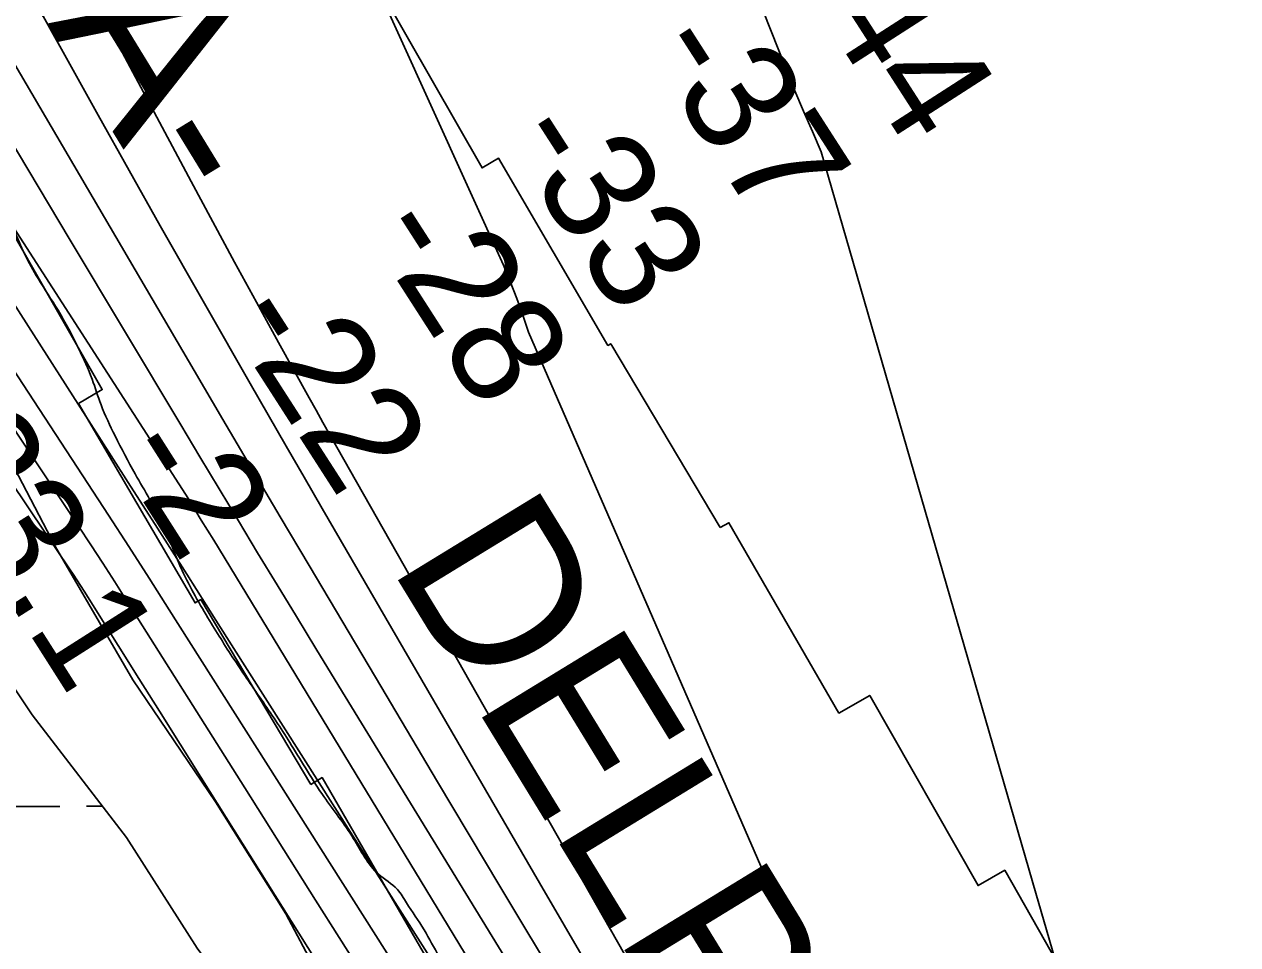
# Model space of a CAD drawing. Extents: x 3355724 to 3393621, y 594744 to 620174.
# Drawn here: x 3382749 to 3383477, y 606434 to 606986 of the extents above; entities that cross this region are included whole.
import ezdxf

# ---------------------------------------------------------------- set-up
doc = ezdxf.new("R2010")
doc.units = 0
for name, color, linetype in [('V-RIVR-EDGE', 7, 'Continuous'), ('V-RIVR-RANG', 7, 'Continuous'), ('V-RRAP-RVMT', 7, 'Continuous'), ('V-RRAP-RVMT-IDEN', 7, 'Continuous'), ('V-SITE-VEGE', 7, 'Continuous'), ('V-TOPO-DPTH', 7, 'Continuous'), ('V-TOPO-MINR', 7, 'Continuous'), ('V-TOPO-WATR', 7, 'Continuous'), ('V-WETL-SWMP', 7, 'Continuous')]:
    doc.layers.add(name, color=color, linetype=linetype)

msp = doc.modelspace()

# ---------------------------------------------------------------- linework, layer by layer
at = {"layer": 'V-RIVR-EDGE'}
msp.add_spline([(3382685.21, 606951.82), (3382699.41, 606928.39), (3382711.81, 606916.3), (3382716.9, 606906.05), (3382724.91, 606891.77), (3382727.45, 606882.99), (3382735.47, 606874.56), (3382743.12, 606862.48), (3382749.66, 606847.84), (3382757.66, 606833.2), (3382769.68, 606814.16), (3382782.05, 606791.1), (3382790.05, 606772.81), (3382795.49, 606757.44), (3382803.86, 606738.78), (3382815.86, 606716.08), (3382832.97, 606684.6), (3382843.14, 606660.09), (3382859.52, 606629.71), (3382875.17, 606604.81), (3382892.66, 606579.18), (3382909.77, 606553.18), (3382929.07, 606522.43), (3382946.92, 606497.16), (3382961.85, 606475.92), (3382973.16, 606466.75), (3382978.63, 606458.7), (3382989.19, 606442.59), (3382998.29, 606426.48), (3383008.12, 606410.74), (3383014.67, 606399.39), (3383025.61, 606390.23), (3383035.45, 606378.87), (3383042.38, 606369.71), (3383049.66, 606356.54), (3383077.35, 606319.55), (3383102.48, 606284.03), (3383117.05, 606263.15), (3383116.67, 606258.04), (3383121.77, 606250.71), (3383131.61, 606238.99), (3383143.64, 606222.15), (3383154.19, 606202.75), (3383171.3, 606174.92), (3383191.32, 606140.51), (3383212.06, 606099.52), (3383234.24, 606053.04), (3383253.52, 606014.97), (3383268.81, 605988.25), (3383282.64, 605965.55), (3383296.11, 605942.49), (3383311.03, 605917.6), (3383331.43, 605885.38), (3383347.45, 605861.21), (3383359.46, 605839.98), (3383382.76, 605801.54), (3383403.87, 605764.93), (3383419.51, 605733.82), (3383436.64, 605710.75), (3383464.33, 605675.59), (3383488.38, 605644.46), (3383503.69, 605625.05), (3383518.63, 605606.37), (3383529.55, 605590.26), (3383543.77, 605575.6), (3383545.23, 605570.84), (3383546.67, 605564.62), (3383550.31, 605557.3), (3383561.99, 605549.6), (3383575.12, 605539.33), (3383595.9, 605513.69), (3383606.83, 605500.87), (3383607.91, 605493.92), (3383610.43, 605479.66), (3383611.87, 605471.25), (3383616.97, 605461), (3383626.05, 605438.68), (3383628.92, 605416.37), (3383634.35, 605396.99), (3383636.16, 605387.48), (3383637.95, 605374.31), (3383643.05, 605364.07), (3383654.34, 605347.59), (3383664.16, 605328.56), (3383678.7, 605295.99), (3383684.48, 605268.55), (3383701.54, 605220.26), (3383711.72, 605194.65), (3383714.97, 605180.02), (3383724.03, 605149.29), (3383729.84, 605134.29), (3383736.02, 605118.55), (3383753.85, 605084.88), (3383770.61, 605064.73), (3383787.39, 605048.97), (3383790.65, 605036.53), (3383801.19, 605013.11), (3383814.64, 604980.55), (3383827.35, 604948.71), (3383833.53, 604932.98), (3383843.72, 604917.23), (3383863.03, 604890.5), (3383884.52, 604857.18), (3383935.15, 604783.58), (3383963.9, 604731.6), (3383993.72, 604668.66), (3384000.98, 604651.46), (3384017.36, 604619.61), (3384032.99, 604587.04), (3384044.65, 604571.29), (3384055.58, 604554.09), (3384071.58, 604521.15), (3384078.47, 604500.29), (3384081.72, 604484.57), (3384087.91, 604472.12), (3384096.65, 604460.77), (3384103.21, 604452.35), (3384105.38, 604442.47), (3384107.19, 604435.89), (3384108.65, 604434.42), (3384114.86, 604433.67), (3384119.61, 604430.74), (3384126.53, 604421.95), (3384146.92, 604390.46), (3384166.94, 604355.68), (3384183.33, 604328.23), (3384207.01, 604298.92), (3384223.4, 604274.03), (3384250.33, 604225.34), (3384273.98, 604179.96), (3384293.99, 604141.52), (3384308.54, 604112.61), (3384320.91, 604089.55), (3384332.21, 604075.63), (3384335.85, 604069.04), (3384345.31, 604053.3), (3384348.96, 604047.81), (3384362.08, 604034.98), (3384372.29, 604022.89), (3384383.95, 604005.68), (3384390.13, 603992.87), (3384406.16, 603972.36), (3384417.09, 603955.15), (3384430.56, 603933.92), (3384440.75, 603916.71), (3384450.2, 603895.85), (3384454.18, 603879.03), (3384458.53, 603863.66), (3384464.33, 603844.64), (3384471.6, 603825.25), (3384474.86, 603815.01), (3384473.74, 603806.6), (3384477.73, 603791.24), (3384479.17, 603782.1), (3384477.68, 603771.13), (3384476.19, 603762), (3384476.16, 603748.84), (3384481.96, 603727.62), (3384486.67, 603712.26), (3384487.01, 603701.29), (3384486.95, 603678.63), (3384496.34, 603629.99), (3384507.57, 603590.84), (3384519.55, 603555.72), (3384533.36, 603523.52), (3384552.63, 603483.63), (3384569.02, 603455.8), (3384585.77, 603432.73), (3384604.35, 603404.54), (3384620.73, 603379.64), (3384633.81, 603347.08), (3384649.05, 603299.88), (3384654.82, 603268.07), (3384673.29, 603196.37), (3384684.48, 603140.78), (3384695.35, 603099.81), (3384709.16, 603067.61), (3384721.89, 603042.36), (3384733.52, 603015.64), (3384746.6, 602984.9), (3384754.96, 602962.22), (3384756.77, 602956), (3384760.42, 602955.99), (3384764.43, 602951.23), (3384767.66, 602926.73), (3384780.31, 602867.11), (3384791.19, 602833.82), (3384810.8, 602780.4), (3384832.95, 602721.86), (3384845.31, 602691.49), (3384855.14, 602674.65), (3384859.48, 602657.82), (3384867.48, 602641.72), (3384876.95, 602624.52), (3384884.56, 602600.74), (3384894, 602572.2), (3384900.51, 602546.96), (3384906.68, 602528.3), (3384922.67, 602491.34), (3384928.84, 602472.32), (3384931.72, 602454.03), (3384931.31, 602436.86), (3384923.24, 602425.18), (3384917.01, 602416.05), (3384910.77, 602406.93), (3384908.17, 602392.32), (3384903.03, 602383.19), (3384897.53, 602375.89), (3384886.53, 602362.03), (3384870.35, 602324.05), (3384866.3, 602310.9), (3384859.67, 602289.35), (3384857.45, 602280.22), (3384853.41, 602271.82), (3384850.08, 602256.47), (3384849.29, 602231.99), (3384850.71, 602216.63), (3384853.24, 602202.37), (3384853.6, 602202.37), (3384862.01, 602201.25), (3384874.06, 602196.47), (3384877.35, 602195.36), (3384877.34, 602192.44), (3384871.47, 602184.04), (3384871.09, 602180.39), (3384872.91, 602176.73), (3384876.19, 602170.87), (3384874.71, 602165.03), (3384869.57, 602153.71), (3384865.53, 602149.33), (3384862.96, 602143.12), (3384862.95, 602137.64), (3384862.94, 602133.25), (3384868.04, 602129.59), (3384875.7, 602122.99), (3384878.97, 602114.94), (3384881.88, 602107.25), (3384886.98, 602100.66), (3384894.28, 602096.99), (3384896.47, 602092.23), (3384897.16, 602079.43), (3384899.7, 602068.09), (3384904.78, 602054.92), (3384914.25, 602039.55), (3384933.2, 602016.83), (3384944.85, 601998.16), (3384955.39, 601973.28), (3384961.88, 601937.81), (3384969.47, 601901.96), (3384976.33, 601868.68), (3384986.49, 601837.58), (3384990.84, 601821.49), (3384996.23, 601784.56), (3385007.4, 601717.27), (3385010.62, 601690.57), (3385019.64, 601642.3), (3385024.34, 601622.91), (3385033.39, 601587.07), (3385047.89, 601537.32), (3385059.82, 601482.82), (3385064.15, 601458.68), (3385063.72, 601433.83), (3385064.77, 601415.91), (3385066.9, 601389.22), (3385067.94, 601365.09), (3385069.01, 601353.39), (3385072.63, 601339.86), (3385083.54, 601316.8), (3385087.91, 601310.58), (3385095.57, 601305.08), (3385098.12, 601299.59), (3385101.76, 601293.73), (3385102.48, 601288.97), (3385102.47, 601285.68), (3385105.76, 601284.58), (3385109.77, 601282.38), (3385109.77, 601280.91), (3385112.69, 601280.54), (3385119.64, 601280.52), (3385121.82, 601278.33), (3385122.16, 601265.16), (3385118.12, 601257.13), (3385117.74, 601251.29), (3385118.07, 601238.12), (3385119.82, 601205.59), (3385117.98, 601200.84), (3385117.59, 601193.89), (3385120.87, 601189.13), (3385123.07, 601189.13), (3385128.55, 601189.11), (3385132.2, 601189.11), (3385142.79, 601181.77), (3385148.98, 601172.98), (3385150.77, 601159.45), (3385150.36, 601141.54), (3385148.53, 601137.52), (3385144.86, 601132.78), (3385144.11, 601125.84), (3385146.29, 601119.98), (3385150.3, 601115.59), (3385159.79, 601111.18), (3385160.15, 601107.15), (3385154.66, 601103.88), (3385152.82, 601099.13), (3385152.8, 601092.92), (3385153.51, 601084.87), (3385156.79, 601080.11), (3385159.35, 601079.37), (3385173.25, 601082.26), (3385173.24, 601080.8), (3385172.83, 601061.43), (3385176.06, 601037.66), (3385178.96, 601025.59), (3385186.95, 601006.93), (3385193.5, 600994.85), (3385202.97, 600979.84), (3385216.45, 600962.26), (3385223.73, 600947.98), (3385225.88, 600931.16), (3385225.81, 600905.57), (3385225.42, 600892.05), (3385233.05, 600875.58), (3385237.39, 600855.47), (3385241.34, 600826.58), (3385242.36, 600796.6), (3385245.51, 600741.39), (3385245.8, 600708.86), (3385249.65, 600639.4), (3385250.27, 600596.62), (3385259.56, 600509.6), (3385266.36, 600451.1), (3385277.49, 600369.19), (3385281.77, 600323.48), (3385282.73, 600271.57), (3385283.38, 600237.21), (3385284.31, 600195.07)], degree=3, dxfattribs=at)
at = {"layer": 'V-RRAP-RVMT'}
for points in [[(3382921.18, 606529.74), (3382855.22, 606640.6), (3382851.84, 606638.65), (3382782, 606758.26), (3382796.2, 606766.61), (3382736.61, 606871.02), (3382731.73, 606868.22), (3382665.14, 606981.5), (3382661.44, 606979.36), (3382596.17, 607092.55)], [(3382964.11, 607004.56), (3383023.93, 606899.55), (3383033.9, 606905.33), (3383099.46, 606793.04), (3383101.19, 606794.05), (3383166.7, 606683.77)], [(3383166.7, 606683.77), (3383172.06, 606686.74), (3383237.97, 606572.54), (3383256.46, 606583.17), (3383321.49, 606469.06), (3383337.49, 606478.25), (3383401.52, 606365.55), (3383420.3, 606376.36), (3383485.91, 606261.69), (3383507.82, 606274.07), (3383576.23, 606153), (3383574.83, 606152.2), (3383634.67, 606048.84), (3383636.5, 606049.84), (3383700.12, 605935.34), (3383703.24, 605937.12), (3383768.4, 605823.03)], [(3383338.08, 605867.4), (3383269.88, 605985.18), (3383273.43, 605987.15), (3383236.81, 606051.1), (3383207.29, 606104.28), (3383212.36, 606107.12), (3383152.22, 606212.04), (3383146.58, 606208.84), (3383083.04, 606320.59), (3383071.87, 606314.25), (3383007.19, 606427.6), (3382993.92, 606420.04), (3382928.06, 606533.82), (3382921.18, 606529.74)]]:
    msp.add_lwpolyline(points, dxfattribs=at)
at = {"layer": 'V-SITE-VEGE'}
msp.add_lwpolyline([(3382594.76, 606994.65), (3382620.06, 606949.2), (3382654.24, 606892.17), (3382698.76, 606808.6), (3382728.31, 606748.29), (3382768.15, 606672.23), (3382814.52, 606592.47), (3382864.11, 606519.24), (3382906.24, 606452.02), (3382939.05, 606390.33), (3382979.76, 606328.68), (3383035.85, 606257.8), (3383075.11, 606208.7), (3383108.82, 606153.06), (3383143.93, 606096.5), (3383195.47, 606004.22), (3383235.73, 605936.98), (3383283.51, 605853.52)], dxfattribs=at)
at = {"layer": 'V-TOPO-DPTH'}
for points in [[(3384079.45, 604846.11), (3383807.5, 605373.31), (3383796.18, 605395.11), (3383784.79, 605416.87), (3383773.27, 605438.57), (3383761.68, 605460.23), (3383750.02, 605481.85), (3383738.35, 605503.46), (3383726.66, 605525.06), (3383714.95, 605546.66), (3383469.39, 606097.38), (3383461.15, 606122.33), (3383453.08, 606147.33), (3383445.12, 606172.37), (3383416.36, 606263.92), (3383408.56, 606288.92), (3383385.6, 606364.05), (3383370.71, 606414.26), (3383356.16, 606464.57), (3383227.36, 606909.1), (3383222.1, 606921.34), (3383216.81, 606933.57), (3383211.47, 606945.77), (3382982.02, 607524.61)], [(3384079.45, 604846.11), (3383807.5, 605373.31), (3383796.18, 605395.11), (3383784.79, 605416.87), (3383773.27, 605438.57), (3383761.68, 605460.23), (3383750.02, 605481.85), (3383738.35, 605503.46), (3383726.66, 605525.06), (3383714.95, 605546.66), (3383469.39, 606097.38), (3383461.15, 606122.33), (3383453.08, 606147.33), (3383445.12, 606172.37), (3383416.36, 606263.92), (3383408.56, 606288.92), (3383385.6, 606364.05), (3383370.71, 606414.26), (3383356.16, 606464.57), (3383227.36, 606909.1), (3383222.1, 606921.34), (3383216.81, 606933.57), (3383211.47, 606945.77), (3382982.02, 607524.61)], [(3382760.56, 607449.9), (3383036.9, 606841.29), (3383040.9, 606831.32), (3383044.76, 606821.3), (3383048.4, 606811.2), (3383051.91, 606801.04), (3383343.84, 606129.55), (3383359.53, 606098.32), (3383375.47, 606067.22), (3383391.77, 606036.3), (3383408.31, 606005.52), (3383425.8, 605973.44), (3383451.38, 605926.78), (3383477.1, 605880.2)], [(3382760.56, 607449.9), (3383036.9, 606841.29), (3383040.9, 606831.32), (3383044.76, 606821.3), (3383048.4, 606811.2), (3383051.91, 606801.04), (3383343.84, 606129.55), (3383359.53, 606098.32), (3383375.47, 606067.22), (3383391.77, 606036.3), (3383408.31, 606005.52), (3383425.8, 605973.44), (3383451.38, 605926.78), (3383477.1, 605880.2)], [(3382608, 607343.83), (3382849.42, 606891.41), (3382862.41, 606867.21), (3382875.47, 606843.05), (3382888.65, 606818.95), (3382901.9, 606794.9), (3382920.31, 606761.66), (3382924.42, 606754.26), (3382928.55, 606746.87), (3382932.7, 606739.49), (3382936.86, 606732.13), (3383201.16, 606266.22), (3383222.8, 606228.25), (3383244.54, 606190.35), (3383266.45, 606152.53), (3383288.45, 606114.78), (3383322.36, 606056.88), (3383327.5, 606048.12), (3383332.64, 606039.37), (3383337.8, 606030.63), (3383342.97, 606021.89), (3383527.01, 605711.24)], [(3383527.01, 605711.24), (3383342.97, 606021.89), (3383337.8, 606030.63), (3383332.64, 606039.37), (3383327.5, 606048.12), (3383322.36, 606056.88), (3383288.45, 606114.78), (3383266.45, 606152.53), (3383244.54, 606190.35), (3383222.8, 606228.25), (3383201.16, 606266.22), (3382936.86, 606732.13), (3382932.7, 606739.49), (3382928.55, 606746.87), (3382924.42, 606754.26), (3382920.31, 606761.66), (3382901.9, 606794.9), (3382888.65, 606818.95), (3382875.47, 606843.05), (3382862.41, 606867.21), (3382849.42, 606891.41), (3382608, 607343.83)], [(3383345.48, 605835.71), (3383313.12, 605885.91), (3383259.07, 605968.99), (3383253.54, 605977.53), (3383248.02, 605986.07), (3383242.54, 605994.63), (3383237.07, 606003.21), (3383179.7, 606093.48), (3383145.56, 606147.2), (3383111.43, 606200.93), (3383077.32, 606254.66), (3383043.21, 606308.4), (3382836.37, 606634.44), (3382824.26, 606653.43), (3382812.11, 606672.39), (3382799.88, 606691.3), (3382787.6, 606710.18), (3382444.68, 607235.07)], [(3383482.69, 605724.49), (3383327.71, 605982.01), (3383315.87, 606001.68), (3383304.03, 606021.35), (3383292.18, 606041.01), (3383280.34, 606060.67), (3383109.78, 606343.66), (3383072.2, 606406.16), (3383034.7, 606468.7), (3382997.33, 606531.31), (3382960.04, 606593.98), (3382920.24, 606661.01), (3382902.94, 606690.21), (3382885.67, 606719.44), (3382868.45, 606748.69), (3382851.26, 606777.96), (3382661.15, 607102.41)], [(3383482.69, 605724.49), (3383327.71, 605982.01), (3383315.87, 606001.68), (3383304.03, 606021.35), (3383292.18, 606041.01), (3383280.34, 606060.67), (3383109.78, 606343.66), (3383072.2, 606406.16), (3383034.7, 606468.7), (3382997.33, 606531.31), (3382960.04, 606593.98), (3382920.24, 606661.01), (3382902.94, 606690.21), (3382885.67, 606719.44), (3382868.45, 606748.69), (3382851.26, 606777.96), (3382661.15, 607102.41)], [(3382650.27, 607013.11), (3382727.44, 606887.76), (3382847.88, 606701), (3382855.51, 606688.21), (3382863.14, 606676.28), (3383092.09, 606299.39), (3383269.34, 606018.83), (3383277.83, 606008.59), (3383285.47, 605996.66), (3383549.16, 605554.97), (3383609.37, 605455.21), (3383617.84, 605438.16), (3383628.86, 605418.55), (3383640.72, 605395.53), (3383778.01, 605138.06), (3383960.19, 604781.72)], [(3382650.27, 607013.11), (3382727.44, 606887.76), (3382847.88, 606701), (3382855.51, 606688.21), (3382863.14, 606676.28), (3383092.09, 606299.39), (3383269.34, 606018.83), (3383277.83, 606008.59), (3383285.47, 605996.66), (3383549.16, 605554.97), (3383609.37, 605455.21), (3383617.84, 605438.16), (3383628.86, 605418.55), (3383640.72, 605395.53), (3383778.01, 605138.06), (3383960.19, 604781.72)]]:
    msp.add_lwpolyline(points, dxfattribs=at)
at = {"layer": 'V-TOPO-MINR'}
for points in [[(3384079.45, 604846.11), (3383807.5, 605373.31), (3383796.18, 605395.11), (3383784.79, 605416.87), (3383773.27, 605438.57), (3383761.68, 605460.23), (3383750.02, 605481.85), (3383738.35, 605503.46), (3383726.66, 605525.06), (3383714.95, 605546.66), (3383469.39, 606097.38), (3383461.15, 606122.33), (3383453.08, 606147.33), (3383445.12, 606172.37), (3383416.36, 606263.92), (3383408.56, 606288.92), (3383385.6, 606364.05), (3383370.71, 606414.26), (3383356.16, 606464.57), (3383227.36, 606909.1), (3383222.1, 606921.34), (3383216.81, 606933.57), (3383211.47, 606945.77), (3382982.02, 607524.61)], [(3382760.56, 607449.9), (3383036.9, 606841.29), (3383040.9, 606831.32), (3383044.76, 606821.3), (3383048.4, 606811.2), (3383051.91, 606801.04), (3383343.84, 606129.55), (3383359.53, 606098.32), (3383375.47, 606067.22), (3383391.77, 606036.3), (3383408.31, 606005.52), (3383425.8, 605973.44), (3383451.38, 605926.78), (3383477.1, 605880.2)], [(3382608, 607343.83), (3382849.42, 606891.41), (3382862.41, 606867.21), (3382875.47, 606843.05), (3382888.65, 606818.95), (3382901.9, 606794.9), (3382920.31, 606761.66), (3382924.42, 606754.26), (3382928.55, 606746.87), (3382932.7, 606739.49), (3382936.86, 606732.13), (3383201.16, 606266.22), (3383222.8, 606228.25), (3383244.54, 606190.35), (3383266.45, 606152.53), (3383288.45, 606114.78), (3383322.36, 606056.88), (3383327.5, 606048.12), (3383332.64, 606039.37), (3383337.8, 606030.63), (3383342.97, 606021.89), (3383527.01, 605711.24)], [(3382444.68, 607235.07), (3382787.6, 606710.18), (3382799.88, 606691.3), (3382812.11, 606672.39), (3382824.26, 606653.43), (3382836.37, 606634.44), (3383043.21, 606308.4), (3383077.32, 606254.66), (3383111.43, 606200.93), (3383145.56, 606147.2), (3383179.7, 606093.48), (3383237.07, 606003.21), (3383242.54, 605994.63), (3383248.02, 605986.07), (3383253.54, 605977.53), (3383259.07, 605968.99), (3383313.12, 605885.91), (3383345.48, 605835.71)], [(3382428.44, 607160.35), (3382696.98, 606775.82), (3382711.17, 606755.39), (3382725.28, 606734.91), (3382739.29, 606714.36), (3382753.23, 606693.76), (3382776.55, 606659.11), (3382778.76, 606655.79), (3382780.95, 606652.46), (3382783.11, 606649.11), (3382785.24, 606645.74), (3382805.76, 606613.05), (3382818.13, 606593.33), (3382830.51, 606573.61), (3382842.89, 606553.89), (3382855.27, 606534.17), (3383180.54, 606016.17), (3383197.02, 605990.25), (3383213.67, 605964.45), (3383230.61, 605938.83), (3383247.73, 605913.33), (3383523.11, 605507.9)], [(3382661.15, 607102.41), (3382851.26, 606777.96), (3382868.45, 606748.69), (3382885.67, 606719.44), (3382902.94, 606690.21), (3382920.24, 606661.01), (3382960.04, 606593.98), (3382997.33, 606531.31), (3383034.7, 606468.7), (3383072.2, 606406.16), (3383109.78, 606343.66), (3383280.34, 606060.67), (3383292.18, 606041.01), (3383304.03, 606021.35), (3383315.87, 606001.68), (3383327.71, 605982.01), (3383482.69, 605724.49)], [(3382553.79, 607025.78), (3382598.2, 606960.21), (3382642.34, 606894.46), (3382686.29, 606828.58), (3382781.95, 606684.56), (3382789.25, 606673.49), (3382796.49, 606662.4), (3382803.65, 606651.25), (3382810.76, 606640.07), (3382881.61, 606527.76), (3382924.12, 606460.4), (3382966.63, 606393.05), (3383009.15, 606325.7), (3383051.68, 606258.36), (3383208.76, 606009.66), (3383219.74, 605992.42), (3383230.8, 605975.23), (3383241.99, 605958.12), (3383253.26, 605941.07), (3383404.41, 605714.08)], [(3382625.04, 607004.71), (3382664.12, 606942.17), (3382703.59, 606879.87), (3382794.11, 606738.45), (3382811.71, 606710.92), (3382829.29, 606683.38), (3382846.84, 606655.82), (3382864.37, 606628.25), (3383261.61, 606002.88), (3383262.24, 606001.9), (3383264.87, 605997.67), (3383266.2, 605995.53), (3383266.41, 605995.18), (3383266.63, 605994.82), (3383585.72, 605466.92), (3383594.45, 605452.26), (3383603.03, 605437.51), (3383611.41, 605422.65), (3383619.64, 605407.7), (3383681.98, 605292.68), (3383720.93, 605219.98), (3383759.4, 605147.03), (3383797.15, 605073.71), (3383834.44, 605000.14)], [(3382690.45, 607000.81), (3382733.41, 606929), (3382776.36, 606857.19), (3382843.21, 606745.4), (3382854.71, 606726.2), (3382866.24, 606707.01), (3382877.8, 606687.84), (3382889.38, 606668.68), (3382900.98, 606649.54), (3382912.61, 606630.41), (3382924.27, 606611.3), (3382935.94, 606592.2), (3383274.94, 606038.59), (3383282.79, 606025.76), (3383290.64, 606012.91), (3383298.48, 606000.06), (3383306.31, 605987.21), (3383371.18, 605880.6)], [(3382756.67, 606997.69), (3382793.63, 606931.18), (3382830.99, 606864.9), (3382884.92, 606770.24), (3382895.65, 606751.47), (3382906.41, 606732.7), (3382917.21, 606713.97), (3382928.05, 606695.25), (3383058.46, 606470.62), (3383101.35, 606396.99), (3383144.37, 606323.44), (3383187.61, 606250.02), (3383230.99, 606176.68), (3383298.74, 606062.49), (3383308.35, 606046.3), (3383317.96, 606030.12), (3383327.58, 606013.94), (3383337.2, 605997.77), (3383596.77, 605561.6)]]:
    msp.add_lwpolyline(points, dxfattribs=at)
at = {"layer": 'V-TOPO-WATR'}
msp.add_lwpolyline([(3383960.19, 604781.72), (3383778.01, 605138.06), (3383640.72, 605395.53), (3383628.86, 605418.55), (3383617.84, 605438.16), (3383609.37, 605455.21), (3383549.16, 605554.97), (3383285.47, 605996.66), (3383277.83, 606008.59), (3383269.34, 606018.83), (3383092.09, 606299.39), (3382863.14, 606676.28), (3382855.51, 606688.21), (3382847.88, 606701), (3382727.44, 606887.76), (3382650.27, 607013.11)], dxfattribs=at)
at = {"layer": 'V-WETL-SWMP'}
for p, q in [((3382738.72, 606516.49), (3382770.71, 606516.57)), ((3382786.71, 606516.61), (3382796.31, 606516.64))]:
    msp.add_line(p, q, dxfattribs=at)
msp.add_lwpolyline([(3382438.96, 607029.99), (3382481.97, 606966.67), (3382526.84, 606899.7), (3382568.57, 606851.03), (3382612.13, 606803.59), (3382647.74, 606757.95), (3382701.89, 606662.93), (3382722.23, 606619.05), (3382754.19, 606571.56), (3382810.68, 606497.92), (3382853.1, 606431.55), (3382889.34, 606382.86), (3382913.34, 606340.22), (3382977.98, 606218.99), (3383026.52, 606149.59), (3383057.85, 606106.37), (3383097.28, 606024.11), (3383129.31, 605961.35), (3383174.73, 605907.2), (3383237.35, 605829.32)], dxfattribs=at)

# ---------------------------------------------------------------- texts
at = {"layer": 'V-RIVR-RANG'}
for s, rotation, p in [('-44', 302.74631, (3383209.32, 607019.05)), ('-37', 302.74631, (3383121.52, 606970.71)), ('-33', 302.74631, (3383036.99, 606917.27)), ('-28', 302.74631, (3382954.46, 606860.73)), ('-22', 302.74631, (3382869.08, 606808.62)), ('23.1', 302.45833, (3382683.59, 606728.38)), ('-2', 302.45833, (3382802.37, 606727.95))]:
    msp.add_text(s, height=67, rotation=rotation, dxfattribs=at).set_placement(p)
at = {"layer": 'V-RRAP-RVMT-IDEN'}
for s, p in [('PHILA-', (3382607.38, 607239.9)), ('DELPHIA', (3382967.81, 606661.56))]:
    msp.add_text(s, height=100, rotation=301.46277, dxfattribs=at).set_placement(p)

doc.saveas('drawing.dxf')
